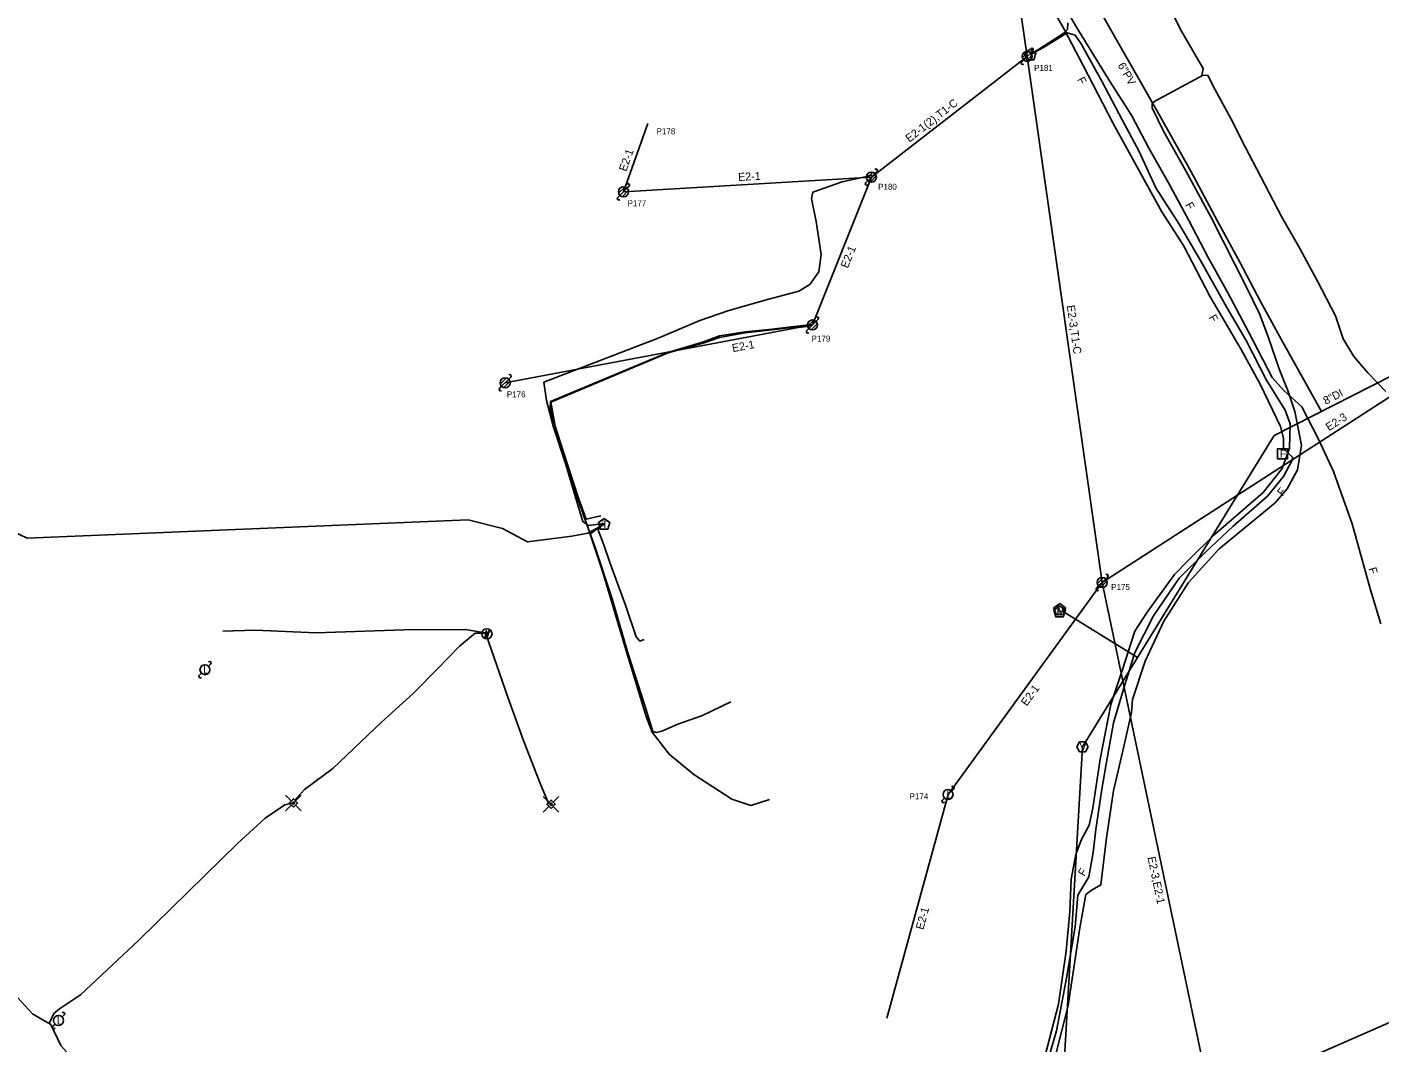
# Model space of a CAD drawing. Extents: x 1614474 to 1865144, y 1098877 to 1212550.
# Drawn here: x 1771651 to 1772328, y 1179253 to 1179760 of the extents above; entities that cross this region are included whole.
import ezdxf

# ---------------------------------------------------------------- set-up
doc = ezdxf.new("R2010")
doc.units = 0
for name, color, linetype in [('BFUSER_FIBERSPAN', 7, 'Continuous'), ('RD_EX_SU_Elec', 7, 'Continuous'), ('RD_EX_SU_H2O', 7, 'Continuous'), ('RD_EX_SU_Ovhd', 7, 'Continuous'), ('RD_EX_SU_Pole', 7, 'Continuous'), ('RD_EX_SU_Telecom', 7, 'Continuous'), ('RD_EX_SU_TX_H2O', 7, 'Continuous'), ('RD_EX_SU_TX_Pole', 7, 'Continuous'), ('RD_EX_SU_TX_Telecom', 7, 'Continuous')]:
    doc.layers.add(name, color=color, linetype=linetype)

# ---------------------------------------------------------------- blocks, each defined once
blk = doc.blocks.new('SUE_TPP')
at = {"layer": 'RD_EX_SU_Telecom'}
blk.add_lwpolyline([(0, 3), (-2.85, 0.93), (-1.76, -2.43), (1.76, -2.43), (2.85, 0.93)], close=True, dxfattribs=at)
blk.add_text('T', height=3.75, dxfattribs=at).set_placement((-1.25, -1.88))
blk = doc.blocks.new('SUE_PP')
at = {"layer": 'RD_EX_SU_Pole'}
for p, q in [((-2.41, -0.65), (0.65, 2.41)), ((-1.77, -1.77), (1.77, 1.77)), ((-0.65, -2.41), (2.41, 0.65)), ((1.77, 1.77), (2.83, 2.83)), ((-2.83, -2.83), (-1.77, -1.77))]:
    blk.add_line(p, q, dxfattribs=at)
blk.add_circle((0, 0), 2.5, dxfattribs=at)
for centre, start, end in [((2.3, 3.36), 315, 135), ((-2.3, -3.36), 135, 315)]:
    blk.add_arc(centre, 0.75, start, end, dxfattribs=at)
blk = doc.blocks.new('SUE_WV')
at = {"layer": 'RD_EX_SU_H2O'}
blk.add_lwpolyline([(2.89, 0), (1.44, 2.5), (-1.44, 2.5), (-2.89, 0), (-1.44, -2.5), (1.44, -2.5)], close=True, dxfattribs=at)
blk.add_text('V', height=3.75, dxfattribs=at).set_placement((-1.43, -1.88))
blk = doc.blocks.new('SUE_WM')
at = {"layer": 'RD_EX_SU_H2O'}
blk.add_lwpolyline([(0, 3.05), (-2.9, 0.94), (-1.79, -2.47), (1.79, -2.47), (2.9, 0.94)], close=True, dxfattribs=at)
blk.add_text('M', height=3.75, dxfattribs=at).set_placement((-1.43, -1.88))
blk = doc.blocks.new('SUE_PGP')
at = {"layer": 'RD_EX_SU_Pole'}
for p, q in [((-1.06, 1.06), (-3.89, 3.89)), ((1.02, 1.12), (3.86, 3.96)), ((-1.11, -1.04), (-3.94, -3.87)), ((1.06, -1.06), (3.89, -3.89))]:
    blk.add_line(p, q, dxfattribs=at)
for points in [[(0, -2.12), (2.12, 0), (0, 2.12), (-2.12, 0)], [(0, -0.71), (0.71, 0), (0, 0.71), (-0.71, 0)]]:
    blk.add_lwpolyline(points, close=True, dxfattribs=at)
blk = doc.blocks.new('SUE_ETM')
at = {"layer": 'RD_EX_SU_Elec'}
blk.add_lwpolyline([(1.24, 2.04), (0.23, -1.41), (-0.27, 0.46), (-1.03, -2.36), (-0.34, 1.55), (0.22, -0.39)], close=True, dxfattribs=at)
blk.add_circle((0, 0), 2.55, dxfattribs=at)
blk = doc.blocks.new('SUE_TFOH')
at = {"layer": 'RD_EX_SU_Telecom'}
blk.add_lwpolyline([(2.5, 2.5), (-2.5, 2.5), (-2.5, -2.5), (2.5, -2.5)], close=True, dxfattribs=at)
blk.add_text('F', height=4, dxfattribs=at).set_placement((-1.24, -2))

msp = doc.modelspace()

# ---------------------------------------------------------------- linework, layer by layer
at = {"layer": 'BFUSER_FIBERSPAN'}
msp.add_lwpolyline([(1772266.13, 1179233.73), (1772993.33, 1179552.36), (1773074.83, 1179562.18), (1773346.25, 1179631.55), (1773610.67, 1179692.14), (1774668.73, 1179856.77), (1776115.67, 1180083.91)], dxfattribs=at)
at = {"layer": 'RD_EX_SU_Elec'}
for points in [[(1772003.15, 1179422.94), (1771988.94, 1179416.04), (1771976.63, 1179411.8), (1771968.71, 1179408.19), (1771966.06, 1179407.61), (1771964.07, 1179408.03), (1771959.97, 1179421.64), (1771951.71, 1179447.49), (1771943.82, 1179474.39), (1771935.27, 1179499.99), (1771929.63, 1179515.62), (1771923.97, 1179532.41), (1771917.97, 1179550.92), (1771912.84, 1179569.61), (1771913, 1179572.93), (1771971.57, 1179597.4), (1771989.54, 1179602.85), (1771997.52, 1179605.74), (1772010.31, 1179607.82), (1772023.74, 1179609.16), (1772033.21, 1179610.33), (1772043.6, 1179611.42)], [(1772043.37, 1179610.8), (1772038.42, 1179610.19), (1772033.37, 1179610.02), (1772023.82, 1179608.78), (1772010.3, 1179607.35), (1771997.42, 1179604.94), (1771989.75, 1179602.33), (1771971.82, 1179597.24), (1771913.24, 1179572.7), (1771915.37, 1179560.7), (1771921.38, 1179542.06), (1771927.22, 1179524.24), (1771930.83, 1179514.19), (1771938.11, 1179515.86)], [(1771938.91, 1179512.28), (1771937.33, 1179510.52), (1771936.81, 1179508.68), (1771939.7, 1179501.39), (1771942.68, 1179492.48), (1771950.43, 1179471.23), (1771955.87, 1179455.4), (1771957.58, 1179453.27), (1771959.82, 1179454.03)], [(1771749.22, 1179458.31), (1771765.49, 1179458.69), (1771795.84, 1179457.45), (1771839.68, 1179458.84), (1771870.57, 1179459.1), (1771880.26, 1179457.4)], [(1771785.1, 1179373.67), (1771790, 1179379.09), (1771804.26, 1179389.6), (1771828.59, 1179412.7), (1771844.44, 1179427.1), (1771856.7, 1179439.55), (1771867.61, 1179450.79), (1771875.3, 1179457.22), (1771880.36, 1179457.15)], [(1771880.85, 1179456.32), (1771884.63, 1179445.43), (1771891.89, 1179424.75), (1771899.71, 1179403.11), (1771906.2, 1179386.45), (1771908.72, 1179380.16), (1771912.24, 1179372)], [(1771662.5, 1179262.18), (1771664.79, 1179267.15), (1771667.57, 1179269.62), (1771678.07, 1179276.5), (1771707.31, 1179303.85), (1771756.65, 1179352.07), (1771770.47, 1179364.77), (1771780.21, 1179371.51), (1771784.49, 1179372.44)], [(1771574.77, 1179352.66), (1771576.54, 1179349.44), (1771580.78, 1179345.73), (1771590.55, 1179334.31), (1771601.2, 1179322.13), (1771639.52, 1179282.96), (1771654.13, 1179267.02), (1771663.36, 1179261.68), (1771668.21, 1179251.18), (1771688.65, 1179228.66), (1771709.75, 1179205.57), (1771729.34, 1179184.53), (1771736.98, 1179176.12), (1771741.79, 1179172.64), (1771747.65, 1179171.13), (1771749.97, 1179171.94)]]:
    msp.add_lwpolyline(points, dxfattribs=at)
at = {"layer": 'RD_EX_SU_H2O'}
msp.add_line((1772168.89, 1179468.16), (1772206.36, 1179445.09), dxfattribs=at)
for points in [[(1772034.21, 1180219.13), (1772041.65, 1180163.88), (1772055.06, 1180103.38), (1772065.28, 1180063.73), (1772070.66, 1180043.43), (1772080.89, 1180009.53), (1772086.72, 1179991.37), (1772092.93, 1179973.33), (1772099.51, 1179955.44), (1772100.08, 1179953.93), (1772107.03, 1179935.49), (1772114.36, 1179917.15), (1772120.07, 1179903.57), (1772133.04, 1179875.19), (1772145.72, 1179848.35), (1772156.87, 1179826.17), (1772171.79, 1179797.91), (1772187.78, 1179767.99), (1772216.09, 1179718.41)], [(1772216.09, 1179718.41), (1772233.08, 1179688.13), (1772246.41, 1179663.14), (1772257.57, 1179642.65), (1772267.79, 1179623), (1772278.34, 1179603.73), (1772298.24, 1179568.03)], [(1772274.66, 1179556.01), (1772333.57, 1179586.03)], [(1772037.75, 1179062.48), (1772094.13, 1179117.04), (1772106.13, 1179130.54), (1772119.91, 1179146.76), (1772140.38, 1179171.22), (1772150.65, 1179185.78), (1772153.95, 1179190.3), (1772157.52, 1179195.79), (1772160.75, 1179201.47), (1772163.65, 1179207.33), (1772166.19, 1179213.36), (1772168.38, 1179219.52), (1772178.89, 1179400.48), (1772274.66, 1179556.01)]]:
    msp.add_lwpolyline(points, dxfattribs=at)
at = {"layer": 'RD_EX_SU_Ovhd'}
for p, q in [((1772137.33, 1179839.06), (1772151.25, 1179745.42)), ((1772073.35, 1179685.04), (1772151.25, 1179745.42)), ((1772151.25, 1179745.42), (1772188.69, 1179482.56)), ((1771949.44, 1179677.71), (1771961.61, 1179711.9)), ((1771949.44, 1179677.71), (1772073.35, 1179685.04)), ((1772043.91, 1179611.21), (1772073.35, 1179685.04)), ((1772188.69, 1179482.56), (1772401.05, 1179619.6)), ((1771890.34, 1179582.34), (1772043.91, 1179611.21)), ((1772111.67, 1179376.62), (1772188.69, 1179482.56)), ((1772188.69, 1179482.56), (1772250.24, 1179188.93)), ((1772081.04, 1179264.92), (1772111.67, 1179376.62))]:
    msp.add_line(p, q, dxfattribs=at)
at = {"layer": 'RD_EX_SU_Pole'}
for p, q in [((1772153.02, 1179747.19), (1772154.08, 1179748.25)), ((1772148.43, 1179742.59), (1772149.49, 1179743.65)), ((1772148.84, 1179744.78), (1772151.9, 1179747.84)), ((1772149.49, 1179743.65), (1772153.02, 1179747.19)), ((1772150.61, 1179743.01), (1772153.67, 1179746.07)), ((1772186.28, 1179481.92), (1772189.34, 1179484.98)), ((1772186.93, 1179480.8), (1772190.46, 1179484.33)), ((1772190.46, 1179484.33), (1772191.52, 1179485.39)), ((1772185.87, 1179479.74), (1772186.93, 1179480.8)), ((1772188.05, 1179480.15), (1772191.11, 1179483.21)), ((1771737.5, 1179436.16), (1771738.56, 1179437.22)), ((1771742.1, 1179440.76), (1771743.16, 1179441.82)), ((1772113.44, 1179378.39), (1772114.5, 1179379.45)), ((1772108.85, 1179373.8), (1772109.91, 1179374.86)), ((1771664.34, 1179260.91), (1771665.4, 1179261.97)), ((1771668.93, 1179265.5), (1771669.99, 1179266.56))]:
    msp.add_line(p, q, dxfattribs=at)
for centre in [(1772151.25, 1179745.42), (1772188.69, 1179482.56), (1771740.33, 1179438.99), (1772111.67, 1179376.62), (1771667.16, 1179263.74)]:
    msp.add_circle(centre, 2.5, dxfattribs=at)
for centre, start, end in [((1772153.55, 1179748.78), 315, 135), ((1772148.96, 1179742.06), 135, 315), ((1772190.99, 1179485.92), 315, 135), ((1772186.4, 1179479.2), 135, 315), ((1771742.63, 1179442.35), 315, 135), ((1771738.03, 1179435.63), 135, 315), ((1772113.97, 1179379.98), 315, 135), ((1772109.38, 1179373.27), 135, 315), ((1771669.46, 1179267.09), 315, 135), ((1771664.87, 1179260.38), 135, 315)]:
    msp.add_arc(centre, 0.75, start, end, dxfattribs=at)
at = {"layer": 'RD_EX_SU_Telecom'}
for points in [[(1772075.4, 1180171.53), (1772084, 1180132.22), (1772092.38, 1180092.84), (1772098.44, 1180067.59), (1772106.17, 1180042.75), (1772117.88, 1180003.06), (1772126.64, 1179976.91), (1772136.25, 1179950.98), (1772147.19, 1179925.3), (1772162.86, 1179888.41), (1772173.36, 1179865.06), (1772184.66, 1179844.24), (1772194.32, 1179824.98), (1772211.16, 1179792.98), (1772227.79, 1179758.82), (1772239.17, 1179739.37), (1772238.5, 1179735.61)], [(1772036.84, 1180100.1), (1772046.54, 1180052.39), (1772062.7, 1180002.85), (1772074.67, 1179965.1), (1772087.57, 1179929.86), (1772097.64, 1179904.56), (1772111.08, 1179871.59), (1772121.41, 1179849.51), (1772138.33, 1179815.14), (1772155.74, 1179783.62), (1772169.95, 1179758.69), (1772179.21, 1179740.8), (1772194.1, 1179712.23), (1772207.79, 1179687.12), (1772218.45, 1179667.81), (1772229.28, 1179650.86), (1772242.54, 1179625.6), (1772258.24, 1179598.97), (1772267.73, 1179581.63), (1772277.86, 1179560.41), (1772279.28, 1179554.65), (1772279.32, 1179549.33)], [(1772154.61, 1179796.55), (1772175.85, 1179760.01), (1772191.48, 1179734.5), (1772203.53, 1179715.64), (1772211.89, 1179699.89), (1772221.88, 1179682.21), (1772231.92, 1179663.7), (1772241.72, 1179644.86), (1772251.29, 1179627.63), (1772261.83, 1179607.82), (1772273.72, 1179585), (1772279.5, 1179578.43), (1772288.56, 1179570.29), (1772296.9, 1179554.13), (1772304.39, 1179538.02), (1772313.56, 1179511.86), (1772322.85, 1179478.93), (1772328.03, 1179461.87)], [(1772171.58, 1179762.18), (1772171.44, 1179758.91), (1772170.1, 1179757.4), (1772156.88, 1179748.9), (1772152.98, 1179746.59)], [(1772153.21, 1179746.42), (1772160.8, 1179750.67), (1772171.21, 1179757.21), (1772175.15, 1179756.07), (1772178.21, 1179751.62), (1772188.67, 1179732.76), (1772198.68, 1179713.66), (1772206.96, 1179698.24), (1772215.53, 1179679.73), (1772227.2, 1179661.58), (1772237.85, 1179643.45), (1772250.94, 1179619.98), (1772260.68, 1179603.52), (1772270.86, 1179583.69), (1772280.18, 1179568.71), (1772282.6, 1179561.84), (1772282.37, 1179549.64)], [(1772164.98, 1179244.95), (1772171.66, 1179271.2), (1772177.58, 1179309.94), (1772180.58, 1179326.59), (1772183.65, 1179328.97), (1772188.1, 1179331.42), (1772190.83, 1179354.99), (1772194.38, 1179378.39), (1772199.47, 1179400.53), (1772203.44, 1179417.57), (1772203.86, 1179424.05), (1772210.14, 1179443.27), (1772219.51, 1179463.23), (1772231.88, 1179482.51), (1772247.09, 1179499.22), (1772275.14, 1179522.29), (1772281.09, 1179529.41), (1772286.28, 1179538.86), (1772288.24, 1179551.16), (1772285.02, 1179568), (1772281.73, 1179577.92), (1772277.37, 1179588.77), (1772271.7, 1179605.21), (1772267.53, 1179616.49), (1772260.97, 1179629.74), (1772243.26, 1179664.9), (1772230.49, 1179688.27), (1772219.34, 1179708.06), (1772213.69, 1179719.72), (1772213.71, 1179721.88), (1772215.03, 1179722.97), (1772235.14, 1179733.83), (1772238.5, 1179735.61)], [(1772238.61, 1179735.79), (1772240.16, 1179736.06), (1772241.55, 1179735.91), (1772245.04, 1179729), (1772252.98, 1179714.3), (1772260.12, 1179700.24), (1772268, 1179685.28), (1772278.35, 1179665.4), (1772287.5, 1179649.46), (1772296.52, 1179632.75), (1772305.38, 1179615.81), (1772309.11, 1179604.36), (1772314.54, 1179595.49), (1772321.52, 1179587.38), (1772330.41, 1179578.03)], [(1771939.95, 1179512.08), (1771931.97, 1179511.09), (1771929.11, 1179513.06), (1771925.95, 1179523.59), (1771920.75, 1179541.57), (1771914.48, 1179560.22), (1771910.93, 1179573.47), (1771909.73, 1179582.62), (1771966.81, 1179604.69), (1771987.57, 1179613.51), (1772001.68, 1179618.22), (1772019.68, 1179623.39), (1772037.09, 1179628.08), (1772042.66, 1179631.5), (1772047.08, 1179637.72), (1772048.35, 1179646.39), (1772045.71, 1179662.94), (1772043.47, 1179674.42), (1772044.15, 1179677.57), (1772058.75, 1179682.79), (1772071.09, 1179685.38), (1772073.52, 1179686.18)], [(1771537.5, 1179560.84), (1771537.41, 1179553.73), (1771552.4, 1179540.67), (1771599.72, 1179541.58), (1771615.51, 1179529.06), (1771633.52, 1179513.12), (1771651.39, 1179504.64), (1771871.79, 1179513.88), (1771888.94, 1179509.59), (1771901.56, 1179502.82), (1771923.61, 1179505.68), (1771931.68, 1179507.21), (1771939.74, 1179511.49)], [(1772158.21, 1179232.3), (1772165.96, 1179258.54), (1772170.89, 1179284.91), (1772175.17, 1179310.46), (1772176.5, 1179326.31), (1772182.12, 1179335.46), (1772184.21, 1179347.69), (1772185.6, 1179359.09), (1772188.54, 1179379.33), (1772191.41, 1179395.61), (1772194.38, 1179412.36), (1772199.38, 1179429.22), (1772204.98, 1179447.59), (1772214.34, 1179465.95), (1772227.2, 1179484.67), (1772240.35, 1179497.73), (1772254.22, 1179510.61), (1772271.28, 1179525.67), (1772279.38, 1179535.43), (1772283.89, 1179544.01), (1772283.87, 1179545.17), (1772279.32, 1179549.33)], [(1772160.3, 1179246.23), (1772166.83, 1179271.88), (1772170.73, 1179298.28), (1772172.56, 1179318.18), (1772173.24, 1179334.35), (1772175.56, 1179346.61), (1772178.22, 1179353.87), (1772182.27, 1179361.27), (1772184.04, 1179369.86), (1772187.73, 1179394.27), (1772193.01, 1179421.59), (1772198.79, 1179439.05), (1772205.06, 1179458.22), (1772211.13, 1179467.7), (1772224.79, 1179486.59), (1772231.9, 1179493.69), (1772244.59, 1179506.22), (1772269.09, 1179527.56), (1772278.69, 1179539.49), (1772282.37, 1179549.64)], [(1771939.9, 1179511.57), (1771937.26, 1179510.25), (1771932.79, 1179506.71), (1771939.2, 1179487.76), (1771951.23, 1179447.35), (1771960.84, 1179415.6), (1771963.77, 1179407.77), (1771972.32, 1179396.71), (1771984.61, 1179386.7), (1772003.58, 1179374.38), (1772013.07, 1179371.17), (1772022.45, 1179374.07)]]:
    msp.add_lwpolyline(points, dxfattribs=at)

# ---------------------------------------------------------------- block references
at = {"layer": 'RD_EX_SU_Elec'}
msp.add_blockref('SUE_ETM', (1771881.24, 1179456.91), dxfattribs=at)
at = {"layer": 'RD_EX_SU_H2O'}
for name, p in [('SUE_WM', (1772167.4, 1179467.82)), ('SUE_WM', (1772167.53, 1179468.98)), ('SUE_WV', (1772178.89, 1179400.48))]:
    msp.add_blockref(name, p, dxfattribs=at)
at = {"layer": 'RD_EX_SU_Pole'}
for name, p in [('SUE_PP', (1772073.35, 1179685.04)), ('SUE_PP', (1771949.44, 1179677.71)), ('SUE_PP', (1772043.91, 1179611.21)), ('SUE_PP', (1771890.34, 1179582.34)), ('SUE_PGP', (1771784.5, 1179372.35)), ('SUE_PGP', (1771913.29, 1179371.75))]:
    msp.add_blockref(name, p, dxfattribs=at)
at = {"layer": 'RD_EX_SU_Telecom'}
for name, p in [('SUE_TPP', (1772152.78, 1179746.06)), ('SUE_TFOH', (1772278.75, 1179546.91)), ('SUE_TPP', (1771939.83, 1179511.59))]:
    msp.add_blockref(name, p, dxfattribs=at)

# ---------------------------------------------------------------- texts
at = {"layer": 'RD_EX_SU_Ovhd'}
for s, rotation, p in [('E2-1(2),T1-C', 37.77962, (1772092.31, 1179702.27)), ('E2-1', 70.41329, (1771950.84, 1179687.6)), ('E2-1', 3.38347, (1772006.89, 1179683.11)), ('E2-1', 68.25799, (1772061.55, 1179639.26)), ('E2-3,T1-C', 278.10627, (1772171.01, 1179620.87)), ('E2-1', 10.64662, (1772004.13, 1179597.63)), ('E2-3', 32.83412, (1772302.02, 1179558.07)), ('E2-1', 53.98229, (1772150.99, 1179420.5)), ('E2-3,E2-1', 281.83774, (1772211.35, 1179345.2)), ('E2-1', 74.66629, (1772099.3, 1179308.81))]:
    msp.add_text(s, height=4, rotation=rotation, dxfattribs=at).set_placement(p)
at = {"layer": 'RD_EX_SU_Pole'}
for p in [(1771739.47, 1179436.99), (1772110.81, 1179374.62), (1771666.3, 1179261.74)]:
    msp.add_text('L', height=4, dxfattribs=at).set_placement(p)
at = {"layer": 'RD_EX_SU_TX_H2O'}
for s, rotation, p in [('6"PV', 299.73165, (1772196.33, 1179740.92)), ('8"DI', 27.00161, (1772300.44, 1179571.27))]:
    msp.add_text(s, height=4, rotation=rotation, dxfattribs=at).set_placement(p)
at = {"layer": 'RD_EX_SU_TX_Pole'}
for s, p in [('P181', (1772154.69, 1179738.17)), ('P178', (1771966.02, 1179706.49)), ('P180', (1772076.73, 1179678.73)), ('P177', (1771951.5, 1179670.56)), ('P179', (1772043.47, 1179602.91)), ('P176', (1771891.17, 1179575.06)), ('P175', (1772193.2, 1179478.78)), ('P174', (1772092.43, 1179374.2))]:
    msp.add_text(s, height=3, dxfattribs=at).set_placement(p)
at = {"layer": 'RD_EX_SU_TX_Telecom'}
for rotation, p in [(297.53809, (1772176.08, 1179733.83)), (298.47352, (1772230.09, 1179671.26)), (300.51369, (1772241.84, 1179614.97)), (50.3252, (1772278.81, 1179525.35)), (285.74881, (1772321.76, 1179489.52)), (58.46677, (1772179.75, 1179335.43))]:
    msp.add_text('F', height=4, rotation=rotation, dxfattribs=at).set_placement(p)

doc.saveas('drawing.dxf')
